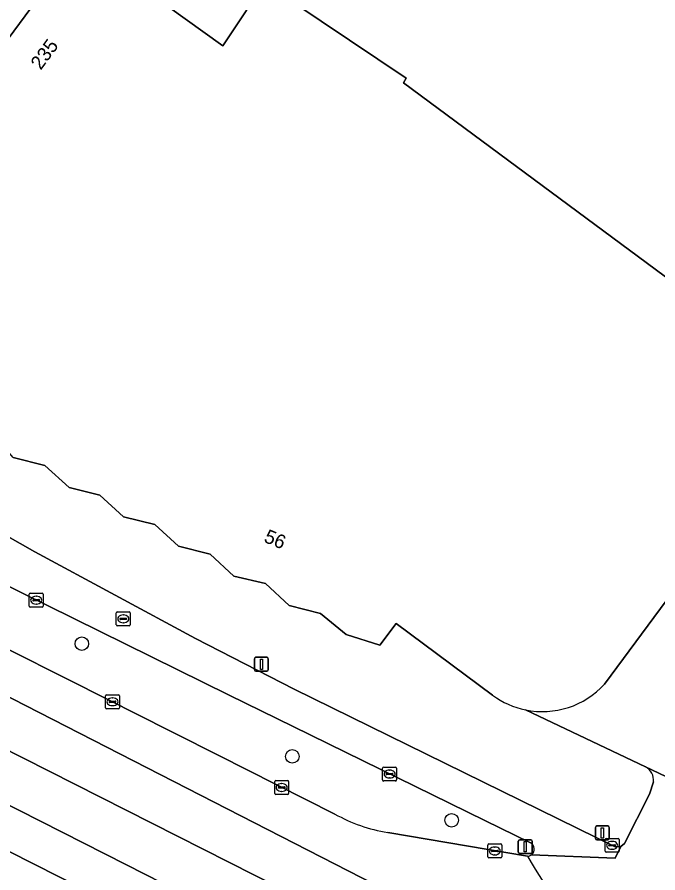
# Model space of a CAD drawing. Extents: x 160349 to 161355, y 381727 to 382854.
# Drawn here: x 160390 to 160436, y 382029.8 to 382091.3 of the extents above; entities that cross this region are included whole.
import ezdxf

# ---------------------------------------------------------------- set-up
doc = ezdxf.new("R2010")
doc.units = 0
for name, color, linetype in [('IMGEO_Berm_groen', 7, 'Continuous'), ('IMGEO_Boom', 7, 'Continuous'), ('IMGEO_Erf', 7, 'Continuous'), ('IMGEO_Fietspad_open', 7, 'Continuous'), ('IMGEO_Kolk', 7, 'Continuous'), ('IMGEO_Lichtmast', 7, 'Continuous'), ('IMGEO_Pand', 7, 'Continuous'), ('IMGEO_Pand_nummerreeks', 7, 'Continuous'), ('IMGEO_Rijbaan_lokaal_open', 7, 'Continuous'), ('IMGEO_Rijbaan_regionaal_gesloten', 7, 'Continuous'), ('IMGEO_Rioolput', 7, 'Continuous'), ('IMGEO_Verkeersbordpaal', 7, 'Continuous'), ('IMGEO_Voetpad_open', 7, 'Continuous')]:
    doc.layers.add(name, color=color, linetype=linetype)

msp = doc.modelspace()

# ---------------------------------------------------------------- linework, layer by layer
at = {"layer": 'IMGEO_Berm_groen'}
for points in [[(160426.836, 382031.947), (160423.545, 382033.542), (160409.785, 382040.293), (160405.19, 382042.547), (160377.258, 382056.338)], [(160375.279, 382052.9), (160396.805, 382042.083), (160398.262, 382041.329), (160404.394, 382038.24), (160412.782, 382034.014)], [(160403.654, 382024.077), (160389.374, 382031.324), (160368.374, 382041.992), (160366.707, 382039.047), (160386.929, 382030.144), (160388.502, 382029.431)], [(160416.577, 382032.692), (160426.612, 382030.988)]]:
    msp.add_lwpolyline(points, dxfattribs=at)
for centre, radius, start, end in [((160418.403, 382044.043), 11.497, 240.72866, 260.85946), ((160426.602, 382031.496), 0.508, 306.66046, 62.53515), ((160426.597, 382031.506), 0.518, 271.61688, 306.42228)]:
    msp.add_arc(centre, radius, start, end, dxfattribs=at)
at = {"layer": 'IMGEO_Boom'}
for centre in [(160394.604, 382046.257), (160409.725, 382038.158), (160421.17, 382033.563)]:
    msp.add_circle(centre, 0.489, dxfattribs=at)
at = {"layer": 'IMGEO_Erf'}
for points in [[(160481.828, 382188.002), (160442.501, 382147.099), (160436.177, 382140.906), (160414.747, 382119.51), (160411.966, 382116.562), (160403.61, 382106.983), (160399.063, 382101.977), (160394.41, 382096.662), (160404.73, 382089.236), (160405.11, 382089.807), (160407.736, 382093.752), (160417.915, 382086.892), (160417.702, 382086.577), (160447.683, 382064.351), (160432.148, 382043.338)], [(160426.477, 382041.501), (160435.106, 382037.409), (160442.897, 382033.686), (160444.03, 382033.206), (160443.07, 382031.277), (160459.519, 382023.117), (160498.2, 382004.121), (160498.363, 382004.454), (160500, 382003.585), (160500.339, 382003.405), (160500.202, 382003.127), (160506.018, 382000.266), (160508.456, 381999.148)]]:
    msp.add_lwpolyline(points, dxfattribs=at)
msp.add_arc((160427.694, 382047.416), 6.039, 258.37356, 317.5237, dxfattribs=at)
at = {"layer": 'IMGEO_Fietspad_open'}
for points in [[(160391.226, 382052.85), (160388.2, 382054.558), (160381.127, 382058.365), (160377.258, 382056.338), (160405.19, 382042.547), (160409.785, 382040.293), (160423.545, 382033.542), (160426.836, 382031.947)], [(160426.905, 382031.089), (160432.91, 382030.851), (160433.315, 382031.679), (160432.924, 382031.655), (160409.853, 382042.997), (160402.766, 382046.632), (160391.226, 382052.85)]]:
    msp.add_lwpolyline(points, dxfattribs=at)
msp.add_arc((160426.602, 382031.496), 0.508, 306.66046, 62.53515, dxfattribs=at)
at = {"layer": 'IMGEO_Kolk'}
for p, q in [((160390.827, 382048.956), (160390.827, 382049.808)), ((160390.902, 382049.882), (160391.754, 382049.882)), ((160391.086, 382049.376), (160391.086, 382049.388)), ((160391.524, 382049.339), (160391.126, 382049.339)), ((160391.129, 382049.425), (160391.527, 382049.425)), ((160391.315, 382049.662), (160391.34, 382049.662)), ((160391.57, 382049.388), (160391.57, 382049.376)), ((160391.828, 382049.808), (160391.828, 382048.956)), ((160391.754, 382048.882), (160390.902, 382048.882)), ((160391.338, 382049.102), (160391.313, 382049.102)), ((160396.384, 382042.582), (160397.236, 382042.582)), ((160396.309, 382041.656), (160396.309, 382042.508)), ((160396.568, 382042.076), (160396.568, 382042.088)), ((160397.006, 382042.039), (160396.608, 382042.039)), ((160396.611, 382042.125), (160397.009, 382042.125)), ((160396.797, 382042.362), (160396.822, 382042.362)), ((160397.052, 382042.088), (160397.052, 382042.076)), ((160397.31, 382042.508), (160397.31, 382041.656)), ((160397.236, 382041.582), (160396.384, 382041.582)), ((160396.82, 382041.802), (160396.795, 382041.802)), ((160416.214, 382036.462), (160416.214, 382037.314)), ((160416.289, 382037.388), (160417.141, 382037.388)), ((160416.702, 382037.168), (160416.727, 382037.168)), ((160417.215, 382037.314), (160417.215, 382036.462)), ((160408.537, 382036.424), (160409.389, 382036.424)), ((160416.473, 382036.882), (160416.473, 382036.894)), ((160416.911, 382036.845), (160416.513, 382036.845)), ((160416.516, 382036.931), (160416.914, 382036.931)), ((160416.725, 382036.608), (160416.7, 382036.608)), ((160416.957, 382036.894), (160416.957, 382036.882)), ((160408.462, 382035.498), (160408.462, 382036.35)), ((160408.721, 382035.918), (160408.721, 382035.93)), ((160409.159, 382035.881), (160408.761, 382035.881)), ((160408.764, 382035.967), (160409.162, 382035.967)), ((160408.95, 382036.204), (160408.975, 382036.204)), ((160409.205, 382035.93), (160409.205, 382035.918)), ((160409.463, 382036.35), (160409.463, 382035.498)), ((160417.141, 382036.388), (160416.289, 382036.388)), ((160409.389, 382035.424), (160408.537, 382035.424)), ((160408.973, 382035.644), (160408.948, 382035.644)), ((160432.2, 382031.339), (160432.2, 382032.191)), ((160432.275, 382032.265), (160433.127, 382032.265)), ((160433.201, 382032.191), (160433.201, 382031.339)), ((160423.77, 382030.935), (160423.77, 382031.787)), ((160423.845, 382031.861), (160424.697, 382031.861)), ((160424.258, 382031.641), (160424.283, 382031.641)), ((160424.771, 382031.787), (160424.771, 382030.935)), ((160432.459, 382031.759), (160432.459, 382031.771)), ((160432.897, 382031.722), (160432.499, 382031.722)), ((160432.502, 382031.808), (160432.9, 382031.808)), ((160432.688, 382032.045), (160432.713, 382032.045)), ((160432.943, 382031.771), (160432.943, 382031.759)), ((160424.029, 382031.355), (160424.029, 382031.367)), ((160424.467, 382031.318), (160424.069, 382031.318)), ((160424.072, 382031.404), (160424.47, 382031.404)), ((160424.281, 382031.081), (160424.256, 382031.081)), ((160424.513, 382031.367), (160424.513, 382031.355)), ((160433.127, 382031.265), (160432.275, 382031.265)), ((160432.711, 382031.485), (160432.686, 382031.485)), ((160424.697, 382030.861), (160423.845, 382030.861))]:
    msp.add_line(p, q, dxfattribs=at)
for points in [[(160390.827, 382048.956), (160390.827, 382049.808)], [(160390.902, 382049.882), (160391.754, 382049.882)], [(160391.828, 382049.808), (160391.828, 382048.956)], [(160391.754, 382048.882), (160390.902, 382048.882)], [(160396.384, 382042.582), (160397.236, 382042.582)], [(160396.309, 382041.656), (160396.309, 382042.508)], [(160397.31, 382042.508), (160397.31, 382041.656)], [(160397.236, 382041.582), (160396.384, 382041.582)], [(160416.214, 382036.462), (160416.214, 382037.314)], [(160416.289, 382037.388), (160417.141, 382037.388)], [(160417.215, 382037.314), (160417.215, 382036.462)], [(160408.537, 382036.424), (160409.389, 382036.424)], [(160408.462, 382035.498), (160408.462, 382036.35)], [(160409.463, 382036.35), (160409.463, 382035.498)], [(160417.141, 382036.388), (160416.289, 382036.388)], [(160409.389, 382035.424), (160408.537, 382035.424)], [(160432.2, 382031.339), (160432.2, 382032.191)], [(160432.275, 382032.265), (160433.127, 382032.265)], [(160433.201, 382032.191), (160433.201, 382031.339)], [(160423.77, 382030.935), (160423.77, 382031.787)], [(160423.845, 382031.861), (160424.697, 382031.861)], [(160424.771, 382031.787), (160424.771, 382030.935)], [(160433.127, 382031.265), (160432.275, 382031.265)], [(160424.697, 382030.861), (160423.845, 382030.861)]]:
    msp.add_lwpolyline(points, dxfattribs=at)
for centre, radius, start, end in [((160390.904, 382049.806), 0.0765, 91.55205, 178.44795), ((160390.904, 382049.806), 0.0765, 91.55205, 178.44795), ((160391.126, 382049.385), 0.0403, 85.87752, 175.75265), ((160391.123, 382049.375), 0.0366, 178.93798, 274.71019), ((160391.527, 382049.382), 0.043, 264.86636, 352.45326), ((160391.531, 382049.387), 0.0386, 1.73085, 96.63898), ((160391.752, 382049.806), 0.0765, 1.55205, 88.44795), ((160391.752, 382049.806), 0.0765, 1.55205, 88.44795), ((160390.904, 382048.958), 0.0765, 181.55205, 268.44795), ((160390.904, 382048.958), 0.0765, 181.55205, 268.44795), ((160391.752, 382048.958), 0.0765, 271.55205, 358.44795), ((160391.752, 382048.958), 0.0765, 271.55205, 358.44795), ((160396.386, 382042.506), 0.0765, 91.55205, 178.44795), ((160396.386, 382042.506), 0.0765, 91.55205, 178.44795), ((160397.234, 382042.506), 0.0765, 1.55205, 88.44795), ((160397.234, 382042.506), 0.0765, 1.55205, 88.44795), ((160396.608, 382042.085), 0.0403, 85.87752, 175.75265), ((160396.605, 382042.075), 0.0366, 178.93798, 274.71019), ((160397.009, 382042.082), 0.043, 264.86636, 352.45326), ((160397.013, 382042.087), 0.0386, 1.73085, 96.63898), ((160396.386, 382041.658), 0.0765, 181.55205, 268.44795), ((160396.386, 382041.658), 0.0765, 181.55205, 268.44795), ((160397.234, 382041.658), 0.0765, 271.55205, 358.44795), ((160397.234, 382041.658), 0.0765, 271.55205, 358.44795), ((160416.291, 382037.312), 0.0765, 91.55205, 178.44795), ((160416.291, 382037.312), 0.0765, 91.55205, 178.44795), ((160417.139, 382037.312), 0.0765, 1.55205, 88.44795), ((160417.139, 382037.312), 0.0765, 1.55205, 88.44795), ((160408.539, 382036.348), 0.0765, 91.55205, 178.44795), ((160408.539, 382036.348), 0.0765, 91.55205, 178.44795), ((160409.387, 382036.348), 0.0765, 1.55205, 88.44795), ((160409.387, 382036.348), 0.0765, 1.55205, 88.44795), ((160416.291, 382036.464), 0.0765, 181.55205, 268.44795), ((160416.291, 382036.464), 0.0765, 181.55205, 268.44795), ((160416.513, 382036.891), 0.0403, 85.87752, 175.75265), ((160416.51, 382036.881), 0.0366, 178.93798, 274.71019), ((160416.914, 382036.888), 0.043, 264.86636, 352.45326), ((160416.918, 382036.893), 0.0386, 1.73085, 96.63898), ((160417.139, 382036.464), 0.0765, 271.55205, 358.44795), ((160417.139, 382036.464), 0.0765, 271.55205, 358.44795), ((160408.761, 382035.927), 0.0403, 85.87752, 175.75265), ((160408.758, 382035.917), 0.0366, 178.93798, 274.71019), ((160409.162, 382035.924), 0.043, 264.86636, 352.45326), ((160409.166, 382035.929), 0.0386, 1.73085, 96.63898), ((160408.539, 382035.5), 0.0765, 181.55205, 268.44795), ((160408.539, 382035.5), 0.0765, 181.55205, 268.44795), ((160409.387, 382035.5), 0.0765, 271.55205, 358.44795), ((160409.387, 382035.5), 0.0765, 271.55205, 358.44795), ((160432.277, 382032.189), 0.0765, 91.55205, 178.44795), ((160432.277, 382032.189), 0.0765, 91.55205, 178.44795), ((160433.125, 382032.189), 0.0765, 1.55205, 88.44795), ((160433.125, 382032.189), 0.0765, 1.55205, 88.44795), ((160423.847, 382031.785), 0.0765, 91.55205, 178.44795), ((160423.847, 382031.785), 0.0765, 91.55205, 178.44795), ((160424.695, 382031.785), 0.0765, 1.55205, 88.44795), ((160424.695, 382031.785), 0.0765, 1.55205, 88.44795), ((160432.499, 382031.768), 0.0403, 85.87752, 175.75265), ((160432.496, 382031.758), 0.0366, 178.93798, 274.71019), ((160432.9, 382031.765), 0.043, 264.86636, 352.45326), ((160432.904, 382031.77), 0.0386, 1.73085, 96.63898), ((160423.847, 382030.937), 0.0765, 181.55205, 268.44795), ((160423.847, 382030.937), 0.0765, 181.55205, 268.44795), ((160424.069, 382031.364), 0.0403, 85.87752, 175.75265), ((160424.066, 382031.354), 0.0366, 178.93798, 274.71019), ((160424.47, 382031.361), 0.043, 264.86636, 352.45326), ((160424.474, 382031.366), 0.0386, 1.73085, 96.63898), ((160424.695, 382030.937), 0.0765, 271.55205, 358.44795), ((160424.695, 382030.937), 0.0765, 271.55205, 358.44795), ((160432.277, 382031.341), 0.0765, 181.55205, 268.44795), ((160432.277, 382031.341), 0.0765, 181.55205, 268.44795), ((160433.125, 382031.341), 0.0765, 271.55205, 358.44795), ((160433.125, 382031.341), 0.0765, 271.55205, 358.44795)]:
    msp.add_arc(centre, radius, start, end, dxfattribs=at)
for centre, major_axis, ratio, start_param, end_param in [((160391.314, 382049.382), (-0.387, 0.002), 0.722429, 4.712389, 7.853982), ((160391.339, 382049.382), (-0.39, 0.002), 0.717154, 1.570796, 4.712389), ((160396.796, 382042.082), (-0.387, 0.002), 0.722429, 4.712389, 7.853982), ((160396.821, 382042.082), (-0.39, 0.002), 0.717154, 1.570796, 4.712389), ((160416.701, 382036.888), (-0.387, 0.002), 0.722429, 4.712389, 7.853982), ((160416.726, 382036.888), (-0.39, 0.002), 0.717154, 1.570796, 4.712389), ((160408.949, 382035.924), (-0.387, 0.002), 0.722429, 4.712389, 7.853982), ((160408.974, 382035.924), (-0.39, 0.002), 0.717154, 1.570796, 4.712389), ((160424.257, 382031.361), (-0.387, 0.002), 0.722429, 4.712389, 7.853982), ((160424.282, 382031.361), (-0.39, 0.002), 0.717154, 1.570796, 4.712389), ((160432.687, 382031.765), (-0.387, 0.002), 0.722429, 4.712389, 7.853982), ((160432.712, 382031.765), (-0.39, 0.002), 0.717154, 1.570796, 4.712389)]:
    msp.add_ellipse(centre, major_axis=major_axis, ratio=ratio, start_param=start_param, end_param=end_param, dxfattribs=at)
at = {"layer": 'IMGEO_Lichtmast'}
for p, q in [((160407.01, 382044.376), (160407.01, 382045.176)), ((160407.01, 382045.176), (160407.01, 382044.376)), ((160407.11, 382045.276), (160407.9, 382045.276)), ((160407.9, 382045.276), (160407.11, 382045.276)), ((160408, 382045.176), (160408, 382044.376)), ((160408, 382044.376), (160408, 382045.176)), ((160407.9, 382044.276), (160407.11, 382044.276)), ((160407.11, 382044.276), (160407.9, 382044.276)), ((160431.503, 382032.257), (160431.503, 382033.057)), ((160431.503, 382033.057), (160431.503, 382032.257)), ((160431.603, 382033.157), (160432.393, 382033.157)), ((160432.393, 382033.157), (160431.603, 382033.157)), ((160432.493, 382033.057), (160432.493, 382032.257)), ((160432.493, 382032.257), (160432.493, 382033.057)), ((160432.393, 382032.157), (160431.603, 382032.157)), ((160431.603, 382032.157), (160432.393, 382032.157))]:
    msp.add_line(p, q, dxfattribs=at)
for points in [[(160407.43, 382045.151), (160407.58, 382045.151), (160407.58, 382044.401), (160407.43, 382044.401), (160407.43, 382045.151)], [(160431.923, 382033.032), (160432.073, 382033.032), (160432.073, 382032.282), (160431.923, 382032.282), (160431.923, 382033.032)]]:
    msp.add_lwpolyline(points, dxfattribs=at)
for centre, start, end in [((160407.11, 382045.176), 90, 180), ((160407.11, 382045.176), 90, 180), ((160407.9, 382045.176), 0, 90), ((160407.9, 382045.176), 360, 90), ((160407.11, 382044.376), 180, 270), ((160407.11, 382044.376), 180, 270), ((160407.9, 382044.376), 270, 0), ((160407.9, 382044.376), 270, 0), ((160431.603, 382033.057), 90, 180), ((160431.603, 382033.057), 90, 180), ((160432.393, 382033.057), 0, 90), ((160432.393, 382033.057), 360, 90), ((160431.603, 382032.257), 180, 270), ((160431.603, 382032.257), 180, 270), ((160432.393, 382032.257), 270, 0), ((160432.393, 382032.257), 270, 0)]:
    msp.add_arc(centre, 0.1, start, end, dxfattribs=at)
at = {"layer": 'IMGEO_Pand'}
for points in [[(160432.148, 382043.338), (160447.683, 382064.351), (160417.702, 382086.577), (160417.915, 382086.892), (160407.736, 382093.752), (160405.11, 382089.807), (160404.73, 382089.236), (160394.41, 382096.662), (160385.405, 382084.474)], [(160389.663, 382059.648), (160391.945, 382059.056), (160393.695, 382057.473), (160395.909, 382056.935), (160397.599, 382055.365), (160399.851, 382054.827), (160401.545, 382053.261), (160403.822, 382052.696), (160405.533, 382051.117), (160407.8, 382050.581), (160409.509, 382048.994), (160411.741, 382048.438), (160413.605, 382046.929), (160416.018, 382046.158), (160417.18, 382047.7), (160424.117, 382042.552)]]:
    msp.add_lwpolyline(points, dxfattribs=at)
for centre, radius, start, end in [((160427.694, 382047.416), 6.039, 258.37356, 317.5237), ((160427.699, 382047.42), 6.043, 233.65304, 258.33641)]:
    msp.add_arc(centre, radius, start, end, dxfattribs=at)
at = {"layer": 'IMGEO_Rijbaan_lokaal_open'}
for points in [[(160442.897, 382033.686), (160435.106, 382037.409)], [(160435.672, 382036.323), (160435.385, 382035.448), (160433.579, 382031.891), (160433.315, 382031.679), (160432.91, 382030.851), (160426.905, 382031.089)]]:
    msp.add_lwpolyline(points, dxfattribs=at)
for centre, radius, start, end in [((160434.566, 382036.437), 1.112, 354.10592, 60.94921), ((160426.597, 382031.506), 0.518, 271.61688, 306.42228), ((160461.344, 382051.063), 40.116, 210.02836, 222.34547)]:
    msp.add_arc(centre, radius, start, end, dxfattribs=at)
at = {"layer": 'IMGEO_Rijbaan_regionaal_gesloten'}
for points in [[(160412.782, 382034.014), (160404.394, 382038.24), (160398.262, 382041.329), (160396.805, 382042.083), (160375.279, 382052.9), (160373.577, 382050.173), (160389.625, 382042.303), (160416.645, 382028.442), (160430.85, 382021.147), (160440.51, 382015.937), (160450.169, 382010.348), (160470.66, 382000.348), (160470.966, 382000.2)], [(160611.254, 381931.265), (160541.611, 381965.496), (160533.77, 381969.346), (160504.124, 381983.908), (160500, 381985.934), (160471.374, 382000), (160471.23, 382000.07), (160470.966, 382000.2), (160470.66, 382000.348), (160450.169, 382010.348), (160440.51, 382015.937), (160430.85, 382021.147), (160416.645, 382028.442), (160389.625, 382042.303), (160373.577, 382050.173), (160371.881, 382047.489), (160375.217, 382045.862), (160386.708, 382039.893), (160421.758, 382022.143), (160437.621, 382013.617), (160463.286, 382000.069), (160480.616, 381991.543), (160502.506, 381980.754), (160574.526, 381945.414)], [(160371.881, 382047.489), (160369.958, 382044.494), (160397.817, 382030.359), (160430.121, 382013.902)], [(160455.444, 382000), (160500, 381978.108), (160500.917, 381977.657), (160539.534, 381958.684), (160573.257, 381942.368), (160602.469, 381927.781), (160631.431, 381913.742), (160643.255, 381908.186), (160644.778, 381911.361), (160621.946, 381922.116), (160603.508, 381931.151), (160574.526, 381945.414), (160502.506, 381980.754), (160480.616, 381991.543), (160463.286, 382000.069), (160437.621, 382013.617), (160421.758, 382022.143), (160386.708, 382039.893), (160375.217, 382045.862), (160371.881, 382047.489)], [(160369.958, 382044.494), (160368.374, 382041.992), (160389.374, 382031.324), (160403.654, 382024.077)], [(160430.121, 382013.902), (160397.817, 382030.359), (160369.958, 382044.494)], [(160426.612, 382030.988), (160416.577, 382032.692)]]:
    msp.add_lwpolyline(points, dxfattribs=at)
for centre, radius, start, end in [((160418.403, 382044.043), 11.497, 240.72866, 260.85946), ((160461.344, 382051.063), 40.116, 210.02836, 222.34547)]:
    msp.add_arc(centre, radius, start, end, dxfattribs=at)
at = {"layer": 'IMGEO_Rioolput'}
for p, q in [((160397.083, 382047.617), (160397.083, 382048.469)), ((160397.158, 382048.543), (160398.01, 382048.543)), ((160397.571, 382048.323), (160397.596, 382048.323)), ((160398.084, 382048.469), (160398.084, 382047.617)), ((160398.01, 382047.543), (160397.158, 382047.543)), ((160397.342, 382048.037), (160397.342, 382048.049)), ((160397.78, 382048), (160397.382, 382048)), ((160397.385, 382048.086), (160397.783, 382048.086)), ((160397.594, 382047.763), (160397.569, 382047.763)), ((160397.826, 382048.049), (160397.826, 382048.037))]:
    msp.add_line(p, q, dxfattribs=at)
for points in [[(160397.083, 382047.617), (160397.083, 382048.469)], [(160397.158, 382048.543), (160398.01, 382048.543)], [(160398.084, 382048.469), (160398.084, 382047.617)], [(160398.01, 382047.543), (160397.158, 382047.543)]]:
    msp.add_lwpolyline(points, dxfattribs=at)
for centre, radius, start, end in [((160397.16, 382048.467), 0.0765, 91.55205, 178.44795), ((160397.16, 382048.467), 0.0765, 91.55205, 178.44795), ((160398.008, 382048.467), 0.0765, 1.55205, 88.44795), ((160398.008, 382048.467), 0.0765, 1.55205, 88.44795), ((160397.16, 382047.619), 0.0765, 181.55205, 268.44795), ((160397.16, 382047.619), 0.0765, 181.55205, 268.44795), ((160397.382, 382048.046), 0.0403, 85.87752, 175.75265), ((160397.379, 382048.036), 0.0366, 178.93798, 274.71019), ((160397.783, 382048.043), 0.043, 264.86636, 352.45326), ((160397.787, 382048.048), 0.0386, 1.73085, 96.63898), ((160398.008, 382047.619), 0.0765, 271.55205, 358.44795), ((160398.008, 382047.619), 0.0765, 271.55205, 358.44795)]:
    msp.add_arc(centre, radius, start, end, dxfattribs=at)
for centre, major_axis, ratio, start_param, end_param in [((160397.57, 382048.043), (-0.387, 0.002), 0.722429, 4.712389, 7.853982), ((160397.595, 382048.043), (-0.39, 0.002), 0.717154, 1.570796, 4.712389)]:
    msp.add_ellipse(centre, major_axis=major_axis, ratio=ratio, start_param=start_param, end_param=end_param, dxfattribs=at)
at = {"layer": 'IMGEO_Verkeersbordpaal'}
for p, q in [((160426.06, 382032.168), (160426.85, 382032.168)), ((160426.85, 382032.168), (160426.06, 382032.168)), ((160425.96, 382031.268), (160425.96, 382032.068)), ((160425.96, 382032.068), (160425.96, 382031.268)), ((160426.95, 382032.068), (160426.95, 382031.268)), ((160426.95, 382031.268), (160426.95, 382032.068)), ((160426.85, 382031.168), (160426.06, 382031.168)), ((160426.06, 382031.168), (160426.85, 382031.168))]:
    msp.add_line(p, q, dxfattribs=at)
msp.add_lwpolyline([(160426.38, 382032.043), (160426.53, 382032.043), (160426.53, 382031.293), (160426.38, 382031.293), (160426.38, 382032.043)], dxfattribs=at)
for centre, start, end in [((160426.06, 382032.068), 90, 180), ((160426.06, 382032.068), 90, 180), ((160426.85, 382032.068), 0, 90), ((160426.85, 382032.068), 360, 90), ((160426.06, 382031.268), 180, 270), ((160426.06, 382031.268), 180, 270), ((160426.85, 382031.268), 270, 0), ((160426.85, 382031.268), 270, 0)]:
    msp.add_arc(centre, 0.1, start, end, dxfattribs=at)
at = {"layer": 'IMGEO_Voetpad_open'}
for points in [[(160381.127, 382058.365), (160386.161, 382062.607), (160385.211, 382064.753), (160383.638, 382066.55), (160383.352, 382068.809), (160382.372, 382070.877), (160382.897, 382073.161), (160382.568, 382075.516), (160383.693, 382077.527), (160384.068, 382079.878), (160385.674, 382081.443), (160387.034, 382083.29), (160385.405, 382084.474), (160394.41, 382096.662), (160399.063, 382101.977), (160403.61, 382106.983), (160411.966, 382116.562), (160414.747, 382119.51), (160436.177, 382140.906), (160442.501, 382147.099), (160481.828, 382188.002)], [(160399.851, 382054.827), (160397.599, 382055.365), (160395.909, 382056.935), (160393.695, 382057.473), (160391.945, 382059.056), (160389.663, 382059.648), (160388.118, 382061.424), (160386.161, 382062.607), (160381.127, 382058.365), (160388.2, 382054.558), (160391.226, 382052.85), (160402.766, 382046.632), (160409.853, 382042.997), (160432.924, 382031.655), (160433.315, 382031.679), (160433.579, 382031.891), (160435.385, 382035.448), (160435.672, 382036.323)], [(160424.117, 382042.552), (160417.18, 382047.7), (160416.018, 382046.158), (160413.605, 382046.929), (160411.741, 382048.438), (160409.509, 382048.994), (160407.8, 382050.581), (160405.533, 382051.117), (160403.822, 382052.696), (160401.545, 382053.261), (160399.851, 382054.827)], [(160435.106, 382037.409), (160426.477, 382041.501)]]:
    msp.add_lwpolyline(points, dxfattribs=at)
for centre, radius, start, end in [((160427.699, 382047.42), 6.043, 233.65304, 258.33641), ((160434.566, 382036.437), 1.112, 354.10592, 60.94921)]:
    msp.add_arc(centre, radius, start, end, dxfattribs=at)

# ---------------------------------------------------------------- texts
at = {"layer": 'IMGEO_Pand_nummerreeks'}
for s, rotation, p in [('235', 53.57127, (160391.651, 382087.435)), ('56', 337.23924, (160407.62, 382053.595))]:
    msp.add_text(s, height=1, rotation=rotation, dxfattribs=at).set_placement(p)

doc.saveas('drawing.dxf')
